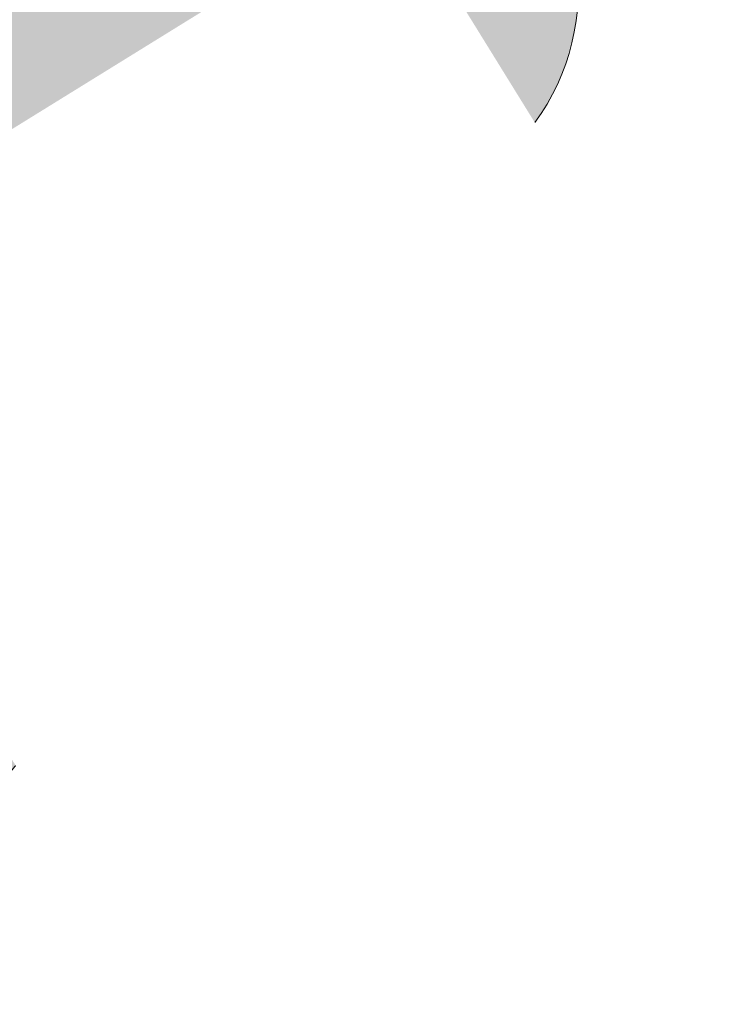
# Model space of a CAD drawing. Header units: metres. Extents: x 163628 to 168255, y 402691 to 405367.
# Tile 614 of 656: x 165527.38 to 165527.832, y 403938.923 to 403939.554. Entities that reach past the tile are written whole.
import ezdxf
from ezdxf import colors
from ezdxf.entities.mleader import LeaderData, LeaderLine
from ezdxf.math import Vec2, Vec3

# ---------------------------------------------------------------- set-up
doc = ezdxf.new("R2010")
doc.units = ezdxf.units.M
doc.layers.add('X-CA190022.004-UO-BBM_bebording bebakening markering_v0.1$0$B-WE-VW-VERKEERSTEKEN_BORD_ONDERBORD-S', color=7, linetype='Continuous', lineweight=25)
doc.layers.add('X-CA190022.004-UO-BBM_bebording bebakening markering_v0.1$0$X-XX-AL-T25', color=7, linetype='Continuous', lineweight=25)
doc.styles.add('X-CA190022.004-UO-BBM_bebording bebakening markering_v0.1$0$NLCS-ISO-M200-T25', font='NLCS-ISO.ttf', dxfattribs={"height": 0.5})

# ---------------------------------------------------------------- blocks, each defined once
blk = doc.blocks.new('X-CA190022.004-UO-BBM_bebording bebakening markering_v0.1$0$_Dot')
at = {"color": 0, "linetype": 'ByBlock', "const_width": 0.5}
blk.add_lwpolyline([(-0.25, 0, 1), (0.25, 0, 1)], format="xyb", close=True, dxfattribs=at)
blk = doc.blocks.new('X-CA190022.004-UO-BBM_bebording bebakening markering_v0.1$0$B-SVW-VERKEERSTEKEN_BORD_ONDERBORD_OB503OB02-SO')
at = {"true_color": 0xffffff}
h = blk.add_hatch(color=7, dxfattribs=at)
h.dxf.hatch_style = 1
edge = h.paths.add_edge_path()
edge.add_line((2.75, -0.524), (2.75, 0.524))
edge.add_arc((2.024, 0.524), 0.726, 0, 90)
edge.add_line((2.024, 1.25), (-2.024, 1.25))
edge.add_arc((-2.024, 0.524), 0.726, 90, 180)
edge.add_line((-2.75, 0.524), (-2.75, -0.524))
edge.add_arc((-2.024, -0.524), 0.726, 180, 270)
edge.add_line((-2.024, -1.25), (2.024, -1.25))
edge.add_arc((2.024, -0.524), 0.726, 270, 360)
h = blk.add_hatch(color=7, dxfattribs=at)
h.dxf.hatch_style = 1
edge = h.paths.add_edge_path()
edge.add_arc((0.2853, -0.6728), 0.0508, 484.6849, 595.4489)
edge.add_line((0.2565, -0.7147), (0.9094, -1.1654))
edge.add_arc((0.9376, -1.1245), 0.0497, 235.382, 376.9804)
edge.add_line((0.9851, -1.11), (0.9117, -0.7982))
edge.add_line((0.9117, -0.7982), (1.8305, -0.7982))
edge.add_line((1.8305, -0.7982), (1.8305, -0.5474))
edge.add_line((1.8305, -0.5474), (0.9117, -0.5474))
edge.add_line((0.9117, -0.5474), (0.9851, -0.2345))
edge.add_arc((0.9355, -0.2228), 0.0509, 346.7945, 480.8476)
edge.add_line((0.9094, -0.1791), (0.2564, -0.631))
at = {"color": 250, "lineweight": 0, "true_color": 0x191919}
for points in [[(2.75, -0.524), (2.75, 0.524, 0.414214), (2.024, 1.25), (-2.024, 1.25, 0.414214), (-2.75, 0.524), (-2.75, -0.524, 0.414214), (-2.024, -1.25), (2.024, -1.25, 0.414214)], [(1.8305, -0.5474), (0.9117, -0.5474), (0.9851, -0.2345, 0.662219), (0.9094, -0.1791), (0.2564, -0.631, 0.524067), (0.2564, -0.7146), (0.9094, -1.1654, 0.710653), (0.9851, -1.11), (0.9117, -0.7982), (1.8305, -0.7982)]]:
    blk.add_lwpolyline(points, format="xyb", close=True, dxfattribs=at)

msp = doc.modelspace()

# ---------------------------------------------------------------- leaders
at = {"layer": 'X-CA190022.004-UO-BBM_bebording bebakening markering_v0.1$0$X-XX-AL-T25'}
ml = msp.add_multileader_mtext('Standard', dxfattribs=at)
ml.set_content('Bebording handhaven', color=256, style='X-CA190022.004-UO-BBM_bebording bebakening markering_v0.1$0$NLCS-ISO-M200-T25')
ml.set_leader_properties(color=256, linetype='ByLayer', lineweight=-1)
ml.set_arrow_properties(name='X-CA190022.004-UO-BBM_bebording bebakening markering_v0.1$0$_Dot')
ml.build(insert=Vec2(0, 0))
ml.multileader.update_dxf_attribs({"text_left_attachment_type": 5, "text_right_attachment_type": 5, "dogleg_length": 0.5, "arrow_head_size": 0.2})
ctx = ml.context
ctx.base_point, ctx.char_height, ctx.arrow_head_size, ctx.landing_gap_size, ctx.plane_origin, ctx.plane_x_axis, ctx.plane_y_axis = Vec3(165529.5627, 403939.14943), 0.5, 0.2, 0.18, Vec3(165534.42055, 403937.59038), Vec3(0.692899, 0.721035), Vec3(-0.721035, 0.692899)
ctx.left_attachment, ctx.right_attachment = 5, 5
notes = []
notes.append((ctx, [(0, (1, 1, 0), (165529.21625, 403938.78891), (0.692899, 0.721035), 0.5, [(0, [(165525.97192, 403937.84763)], 0, [])])]))
ctx.mtext.insert, ctx.mtext.text_direction, ctx.mtext.rotation, ctx.mtext.flow_direction = Vec3(165529.21875, 403939.7296), Vec3(0.692899, 0.721035), 0.805295, 5
ctx.mtext.has_bg_fill, ctx.mtext.bg_color, ctx.mtext.bg_scale_factor, ctx.mtext.bg_transparency, ctx.mtext.use_window_bg_color = 1, -1027028792, 1.5, 0, 1
for ctx, leaders in notes:
    for number, flags, end, landing, length, lines in leaders:
        leader = LeaderData()
        leader.index, (leader.has_last_leader_line, leader.has_dogleg_vector, leader.attachment_direction) = number, flags
        leader.last_leader_point, leader.dogleg_vector, leader.dogleg_length = Vec3(end), Vec3(landing), length
        for number, points, colour, breaks in lines:
            line = LeaderLine()
            line.index, line.vertices, line.color, line.breaks = number, Vec3.list(points), colors.encode_raw_color(colour), breaks
            leader.lines.append(line)
        ctx.leaders.append(leader)

# ---------------------------------------------------------------- next in the draw order: block references
at = {"layer": 'X-CA190022.004-UO-BBM_bebording bebakening markering_v0.1$0$B-WE-VW-VERKEERSTEKEN_BORD_ONDERBORD-S', "xscale": 0.2, "yscale": 0.2, "zscale": 0.2, "rotation": 51.04586106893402}
msp.add_blockref('X-CA190022.004-UO-BBM_bebording bebakening markering_v0.1$0$B-SVW-VERKEERSTEKEN_BORD_ONDERBORD_OB503OB02-SO', (165527.25692, 403939.32479), dxfattribs=at)

# ---------------------------------------------------------------- next in the draw order: leaders
at = {"layer": 'X-CA190022.004-UO-BBM_bebording bebakening markering_v0.1$0$X-XX-AL-T25'}
ml = msp.add_multileader_mtext('Standard', dxfattribs=at)
ml.set_content('', color=256, style='X-CA190022.004-UO-BBM_bebording bebakening markering_v0.1$0$NLCS-ISO-M200-T25')
ml.set_leader_properties(color=256, linetype='ByLayer', lineweight=-1)
ml.set_arrow_properties(name='X-CA190022.004-UO-BBM_bebording bebakening markering_v0.1$0$_Dot')
ml.build(insert=Vec2(0, 0))
ml.multileader.update_dxf_attribs({"text_attachment_direction": 1, "text_left_attachment_type": 5, "text_right_attachment_type": 5, "dogleg_length": 0.5, "arrow_head_size": 0.2})
ctx = ml.context
ctx.base_point, ctx.char_height, ctx.arrow_head_size, ctx.landing_gap_size, ctx.plane_origin, ctx.plane_x_axis, ctx.plane_y_axis = Vec3(165526.9599, 403938.93329), 0.5, 0.2, 0.18, Vec3(165529.97804, 403933.00823), Vec3(0.526024, -0.85047), Vec3(0.85047, 0.526024)
ctx.left_attachment, ctx.right_attachment = 5, 5
notes = []
notes.append((ctx, [(0, (1, 1, 0), (165526.9599, 403938.93329), (0.526024, -0.85047), 0, [(0, [(165525.97192, 403937.84763)], 0, [])])]))
ctx.mtext.insert, ctx.mtext.text_direction, ctx.mtext.rotation, ctx.mtext.flow_direction = Vec3(165527.53822, 403939.29098), Vec3(0.526024, -0.85047), 5.266308, 5
ctx.mtext.has_bg_fill, ctx.mtext.bg_color, ctx.mtext.bg_scale_factor, ctx.mtext.bg_transparency, ctx.mtext.use_window_bg_color = 1, -1027028792, 1.5, 0, 1
for ctx, leaders in notes:
    for number, flags, end, landing, length, lines in leaders:
        leader = LeaderData()
        leader.index, (leader.has_last_leader_line, leader.has_dogleg_vector, leader.attachment_direction) = number, flags
        leader.last_leader_point, leader.dogleg_vector, leader.dogleg_length = Vec3(end), Vec3(landing), length
        for number, points, colour, breaks in lines:
            line = LeaderLine()
            line.index, line.vertices, line.color, line.breaks = number, Vec3.list(points), colors.encode_raw_color(colour), breaks
            leader.lines.append(line)
        ctx.leaders.append(leader)

doc.saveas('drawing.dxf')
